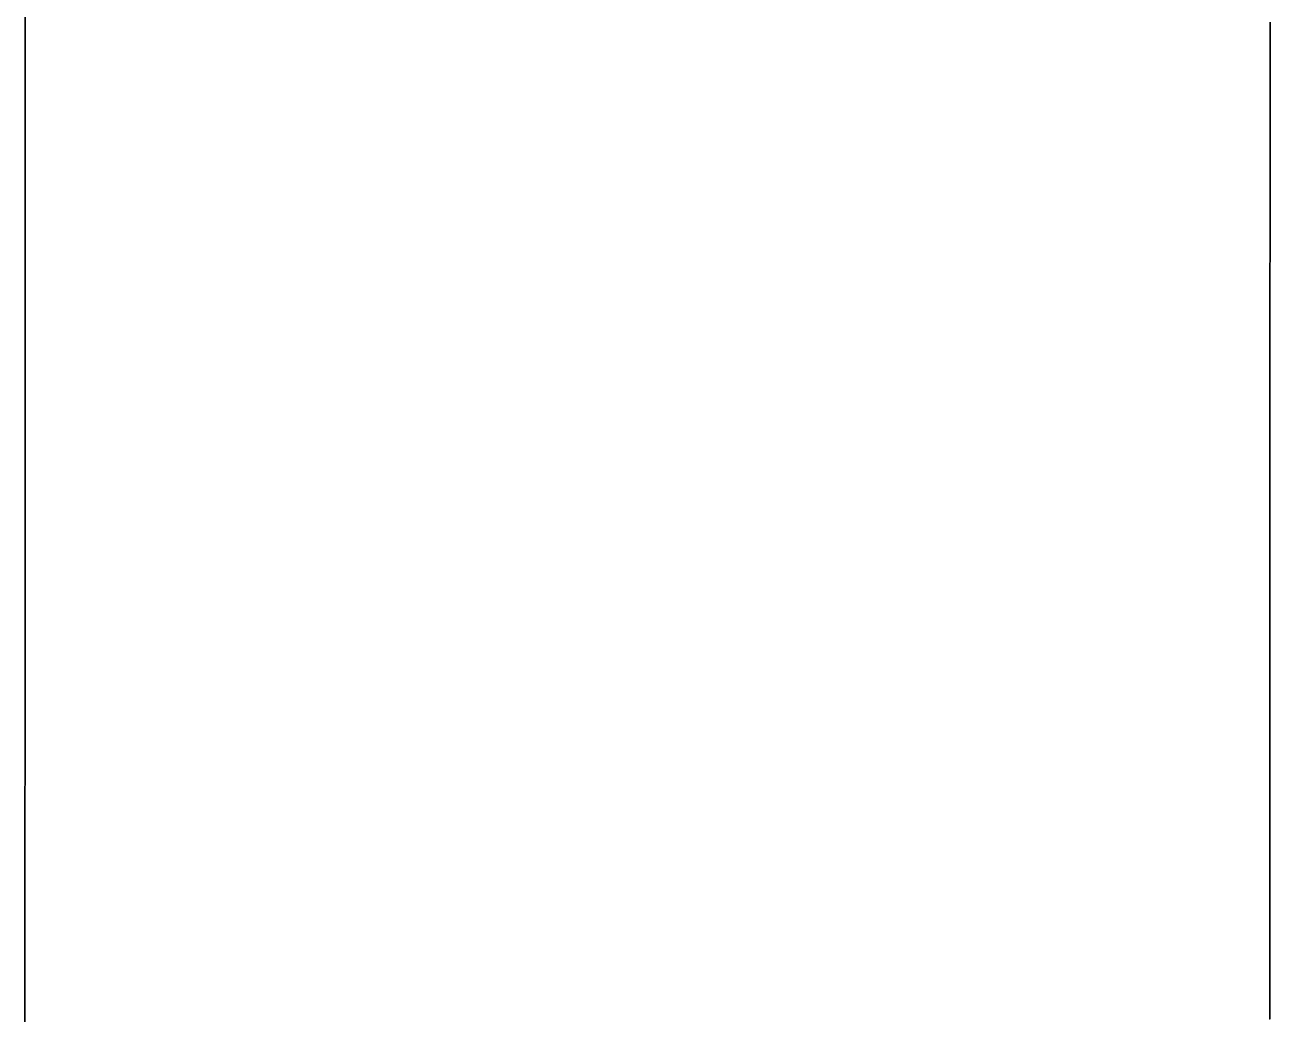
# Model space of a CAD drawing. Extents: x -7.3 to 34, y 0 to 22.
# Drawn here: x 32.71508 to 32.75681, y 3.74317 to 3.7765 of the extents above; entities that cross this region are included whole.
import ezdxf

# ---------------------------------------------------------------- set-up
doc = ezdxf.new("R2010")
doc.units = 0
doc.layers.add('SH_Data', color=7, linetype='Continuous')

msp = doc.modelspace()

# ---------------------------------------------------------------- linework, layer by layer
at = {"layer": 'SH_Data'}
for p, q in [((32.715088, 3.776408), (32.715088, 3.776753)), ((32.756814, 3.776591), (32.756814, 3.776262)), ((32.715088, 3.776063), (32.715088, 3.776408)), ((32.756814, 3.776262), (32.756814, 3.775933)), ((32.715088, 3.775719), (32.715088, 3.776063)), ((32.715088, 3.775377), (32.715088, 3.775719)), ((32.756814, 3.775933), (32.756814, 3.775606)), ((32.715087, 3.775035), (32.715088, 3.775377)), ((32.756814, 3.775606), (32.756814, 3.77528)), ((32.715087, 3.774694), (32.715087, 3.775035)), ((32.756814, 3.77528), (32.756814, 3.774955)), ((32.756814, 3.774955), (32.756814, 3.774631)), ((32.715087, 3.774354), (32.715087, 3.774694)), ((32.756814, 3.774631), (32.756814, 3.774308)), ((32.715087, 3.774016), (32.715087, 3.774354)), ((32.756814, 3.774308), (32.756814, 3.773986)), ((32.715087, 3.773678), (32.715087, 3.774016)), ((32.715087, 3.773341), (32.715087, 3.773678)), ((32.756814, 3.773986), (32.756813, 3.773665)), ((32.756813, 3.773665), (32.756813, 3.773345)), ((32.715087, 3.773006), (32.715087, 3.773341)), ((32.756813, 3.773345), (32.756813, 3.773026)), ((32.715087, 3.772671), (32.715087, 3.773006)), ((32.756813, 3.773026), (32.756813, 3.772708)), ((32.715086, 3.772338), (32.715087, 3.772671)), ((32.756813, 3.772708), (32.756813, 3.772392)), ((32.756813, 3.772392), (32.756813, 3.772077)), ((32.715086, 3.772005), (32.715086, 3.772338)), ((32.715086, 3.771674), (32.715086, 3.772005)), ((32.756813, 3.772077), (32.756813, 3.771762)), ((32.715086, 3.771343), (32.715086, 3.771674)), ((32.756813, 3.771762), (32.756813, 3.771449)), ((32.715086, 3.771014), (32.715086, 3.771343)), ((32.756813, 3.771449), (32.756812, 3.771137)), ((32.756812, 3.771137), (32.756812, 3.770826)), ((32.715086, 3.770686), (32.715086, 3.771014)), ((32.756812, 3.770826), (32.756812, 3.770517)), ((32.715086, 3.770359), (32.715086, 3.770686)), ((32.715086, 3.770033), (32.715086, 3.770359)), ((32.756812, 3.770517), (32.756812, 3.770208)), ((32.715085, 3.769709), (32.715086, 3.770033)), ((32.756812, 3.770208), (32.756812, 3.769901)), ((32.756812, 3.769901), (32.756812, 3.769595)), ((32.715085, 3.769385), (32.715085, 3.769709)), ((32.756812, 3.769595), (32.756812, 3.76929)), ((32.715085, 3.769063), (32.715085, 3.769385)), ((32.715085, 3.768742), (32.715085, 3.769063)), ((32.756812, 3.76929), (32.756812, 3.768987)), ((32.715085, 3.768422), (32.715085, 3.768742)), ((32.756812, 3.768684), (32.756811, 3.768383)), ((32.756812, 3.768987), (32.756812, 3.768684)), ((32.715085, 3.768103), (32.715085, 3.768422)), ((32.756811, 3.768383), (32.756811, 3.768083)), ((32.715085, 3.767785), (32.715085, 3.768103)), ((32.715085, 3.767469), (32.715085, 3.767785)), ((32.756811, 3.768083), (32.756811, 3.767785)), ((32.756811, 3.767785), (32.756811, 3.767488)), ((32.715084, 3.767154), (32.715085, 3.767469)), ((32.756811, 3.767488), (32.756811, 3.767192)), ((32.715084, 3.76684), (32.715084, 3.767154)), ((32.756811, 3.767192), (32.756811, 3.766897)), ((32.715084, 3.766527), (32.715084, 3.76684)), ((32.715084, 3.766216), (32.715084, 3.766527)), ((32.756811, 3.766897), (32.756811, 3.766603)), ((32.756811, 3.766603), (32.756811, 3.766311)), ((32.715084, 3.765906), (32.715084, 3.766216)), ((32.756811, 3.766311), (32.756811, 3.766021)), ((32.715084, 3.765597), (32.715084, 3.765906)), ((32.756811, 3.766021), (32.75681, 3.765731)), ((32.75681, 3.765731), (32.75681, 3.765443)), ((32.715084, 3.765289), (32.715084, 3.765597)), ((32.715084, 3.764983), (32.715084, 3.765289)), ((32.75681, 3.765443), (32.75681, 3.765156)), ((32.715084, 3.764678), (32.715084, 3.764983)), ((32.75681, 3.765156), (32.75681, 3.764871)), ((32.75681, 3.764871), (32.75681, 3.764587)), ((32.715083, 3.764374), (32.715084, 3.764678)), ((32.75681, 3.764587), (32.75681, 3.764305)), ((32.715083, 3.764072), (32.715083, 3.764374)), ((32.715083, 3.763771), (32.715083, 3.764072)), ((32.75681, 3.764305), (32.75681, 3.764023)), ((32.75681, 3.764023), (32.75681, 3.763744)), ((32.715083, 3.763471), (32.715083, 3.763771)), ((32.75681, 3.763744), (32.75681, 3.763465)), ((32.715083, 3.763173), (32.715083, 3.763471)), ((32.75681, 3.763188), (32.756809, 3.762913)), ((32.75681, 3.763465), (32.75681, 3.763188)), ((32.715083, 3.762876), (32.715083, 3.763173)), ((32.715083, 3.762581), (32.715083, 3.762876)), ((32.756809, 3.762913), (32.756809, 3.762639)), ((32.715083, 3.762286), (32.715083, 3.762581)), ((32.756809, 3.762639), (32.756809, 3.762366)), ((32.756809, 3.762366), (32.756809, 3.762095)), ((32.715082, 3.761702), (32.715083, 3.761994)), ((32.715083, 3.761994), (32.715083, 3.762286)), ((32.756809, 3.762095), (32.756809, 3.761826)), ((32.715082, 3.761412), (32.715082, 3.761702)), ((32.756809, 3.761826), (32.756809, 3.761558)), ((32.756809, 3.761558), (32.756809, 3.761291)), ((32.715082, 3.761124), (32.715082, 3.761412)), ((32.715082, 3.760837), (32.715082, 3.761124)), ((32.756809, 3.761291), (32.756809, 3.761026)), ((32.715082, 3.760551), (32.715082, 3.760837)), ((32.756809, 3.761026), (32.756809, 3.760762)), ((32.756809, 3.760762), (32.756809, 3.7605)), ((32.715082, 3.760267), (32.715082, 3.760551)), ((32.715082, 3.759985), (32.715082, 3.760267)), ((32.756809, 3.7605), (32.756808, 3.76024)), ((32.715082, 3.759704), (32.715082, 3.759985)), ((32.756808, 3.76024), (32.756808, 3.759981)), ((32.756808, 3.759981), (32.756808, 3.759723)), ((32.715082, 3.759424), (32.715082, 3.759704)), ((32.715082, 3.759146), (32.715082, 3.759424)), ((32.756808, 3.759723), (32.756808, 3.759468)), ((32.756808, 3.759468), (32.756808, 3.759213)), ((32.715081, 3.758869), (32.715082, 3.759146)), ((32.756808, 3.759213), (32.756808, 3.758961)), ((32.715081, 3.758594), (32.715081, 3.758869)), ((32.715081, 3.758321), (32.715081, 3.758594)), ((32.756808, 3.758961), (32.756808, 3.75871)), ((32.756808, 3.75871), (32.756808, 3.75846)), ((32.715081, 3.758049), (32.715081, 3.758321)), ((32.756808, 3.75846), (32.756808, 3.758212)), ((32.756808, 3.758212), (32.756808, 3.757966)), ((32.715081, 3.757778), (32.715081, 3.758049)), ((32.715081, 3.757509), (32.715081, 3.757778)), ((32.756808, 3.757966), (32.756807, 3.757722)), ((32.715081, 3.757242), (32.715081, 3.757509)), ((32.756807, 3.757722), (32.756807, 3.757479)), ((32.756807, 3.757479), (32.756807, 3.757238)), ((32.715081, 3.756976), (32.715081, 3.757242)), ((32.715081, 3.756712), (32.715081, 3.756976)), ((32.756807, 3.757238), (32.756807, 3.756998)), ((32.756807, 3.756998), (32.756807, 3.75676)), ((32.715081, 3.75645), (32.715081, 3.756712)), ((32.756807, 3.75676), (32.756807, 3.756524)), ((32.756807, 3.756524), (32.756807, 3.75629)), ((32.71508, 3.756189), (32.715081, 3.75645)), ((32.71508, 3.75593), (32.71508, 3.756189)), ((32.756807, 3.75629), (32.756807, 3.756057)), ((32.71508, 3.755672), (32.71508, 3.75593)), ((32.71508, 3.755416), (32.71508, 3.755672)), ((32.756807, 3.756057), (32.756807, 3.755826)), ((32.756807, 3.755826), (32.756807, 3.755597)), ((32.71508, 3.755162), (32.71508, 3.755416)), ((32.756807, 3.755597), (32.756807, 3.755369)), ((32.756807, 3.755369), (32.756807, 3.755143)), ((32.71508, 3.754909), (32.71508, 3.755162)), ((32.71508, 3.754658), (32.71508, 3.754909)), ((32.756807, 3.755143), (32.756806, 3.754919)), ((32.756806, 3.754919), (32.756806, 3.754697)), ((32.71508, 3.754409), (32.71508, 3.754658)), ((32.756806, 3.754697), (32.756806, 3.754477)), ((32.756806, 3.754477), (32.756806, 3.754258)), ((32.71508, 3.754162), (32.71508, 3.754409)), ((32.71508, 3.753916), (32.71508, 3.754162)), ((32.756806, 3.754258), (32.756806, 3.754041)), ((32.756806, 3.754041), (32.756806, 3.753826)), ((32.715079, 3.753672), (32.71508, 3.753916)), ((32.715079, 3.753429), (32.715079, 3.753672)), ((32.756806, 3.753826), (32.756806, 3.753613)), ((32.756806, 3.753613), (32.756806, 3.753402)), ((32.715079, 3.753189), (32.715079, 3.753429)), ((32.715079, 3.75295), (32.715079, 3.753189)), ((32.756806, 3.753402), (32.756806, 3.753192)), ((32.756806, 3.753192), (32.756806, 3.752985)), ((32.715079, 3.752713), (32.715079, 3.75295)), ((32.756806, 3.752985), (32.756806, 3.752779)), ((32.756806, 3.752779), (32.756806, 3.752575)), ((32.715079, 3.752477), (32.715079, 3.752713)), ((32.715079, 3.752244), (32.715079, 3.752477)), ((32.756806, 3.752373), (32.756805, 3.752173)), ((32.756806, 3.752575), (32.756806, 3.752373)), ((32.715079, 3.752012), (32.715079, 3.752244)), ((32.715079, 3.751782), (32.715079, 3.752012)), ((32.756805, 3.752173), (32.756805, 3.751974)), ((32.756805, 3.751974), (32.756805, 3.751778)), ((32.715079, 3.751554), (32.715079, 3.751782)), ((32.715079, 3.751328), (32.715079, 3.751554)), ((32.756805, 3.751778), (32.756805, 3.751584)), ((32.756805, 3.751584), (32.756805, 3.751391)), ((32.715078, 3.750881), (32.715079, 3.751104)), ((32.715079, 3.751104), (32.715079, 3.751328)), ((32.756805, 3.751391), (32.756805, 3.751201)), ((32.756805, 3.751201), (32.756805, 3.751012)), ((32.715078, 3.75066), (32.715078, 3.750881)), ((32.715078, 3.750441), (32.715078, 3.75066)), ((32.756805, 3.751012), (32.756805, 3.750826)), ((32.756805, 3.750826), (32.756805, 3.750641)), ((32.715078, 3.750225), (32.715078, 3.750441)), ((32.756805, 3.750641), (32.756805, 3.750459)), ((32.756805, 3.750459), (32.756805, 3.750278)), ((32.756805, 3.750278), (32.756805, 3.750099)), ((32.715078, 3.750009), (32.715078, 3.750225)), ((32.715078, 3.749796), (32.715078, 3.750009)), ((32.756805, 3.750099), (32.756805, 3.749923)), ((32.756805, 3.749923), (32.756805, 3.749748)), ((32.715078, 3.749585), (32.715078, 3.749796)), ((32.715078, 3.749376), (32.715078, 3.749585)), ((32.756805, 3.749748), (32.756804, 3.749576)), ((32.756804, 3.749576), (32.756804, 3.749405)), ((32.756804, 3.749405), (32.756804, 3.749237)), ((32.715078, 3.749168), (32.715078, 3.749376)), ((32.715078, 3.748963), (32.715078, 3.749168)), ((32.756804, 3.749237), (32.756804, 3.749071)), ((32.756804, 3.749071), (32.756804, 3.748906)), ((32.715078, 3.748759), (32.715078, 3.748963)), ((32.715078, 3.748558), (32.715078, 3.748759)), ((32.756804, 3.748906), (32.756804, 3.748744)), ((32.756804, 3.748744), (32.756804, 3.748584)), ((32.756804, 3.748584), (32.756804, 3.748426)), ((32.715077, 3.748161), (32.715078, 3.748358)), ((32.715077, 3.747965), (32.715077, 3.748161)), ((32.715078, 3.748358), (32.715078, 3.748558)), ((32.756804, 3.748426), (32.756804, 3.74827)), ((32.756804, 3.74827), (32.756804, 3.748117)), ((32.715077, 3.747772), (32.715077, 3.747965)), ((32.715077, 3.74758), (32.715077, 3.747772)), ((32.756804, 3.748117), (32.756804, 3.747965)), ((32.756804, 3.747965), (32.756804, 3.747816)), ((32.756804, 3.747816), (32.756804, 3.747669)), ((32.715077, 3.747391), (32.715077, 3.74758)), ((32.715077, 3.747203), (32.715077, 3.747391)), ((32.756804, 3.747669), (32.756804, 3.747524)), ((32.756804, 3.747524), (32.756804, 3.747381)), ((32.756804, 3.747381), (32.756804, 3.74724)), ((32.715077, 3.747018), (32.715077, 3.747203)), ((32.715077, 3.746834), (32.715077, 3.747018)), ((32.756804, 3.746965), (32.756803, 3.746831)), ((32.756804, 3.74724), (32.756804, 3.747101)), ((32.756804, 3.747101), (32.756804, 3.746965)), ((32.715077, 3.746653), (32.715077, 3.746834)), ((32.715077, 3.746474), (32.715077, 3.746653)), ((32.756803, 3.746831), (32.756803, 3.746699)), ((32.756803, 3.746699), (32.756803, 3.74657)), ((32.756803, 3.74657), (32.756803, 3.746442)), ((32.715077, 3.746297), (32.715077, 3.746474)), ((32.715077, 3.746122), (32.715077, 3.746297)), ((32.715077, 3.745949), (32.715077, 3.746122)), ((32.756803, 3.746442), (32.756803, 3.746317)), ((32.756803, 3.746317), (32.756803, 3.746195)), ((32.756803, 3.746195), (32.756803, 3.746074)), ((32.756803, 3.746074), (32.756803, 3.745956)), ((32.715077, 3.745778), (32.715077, 3.745949)), ((32.715077, 3.745609), (32.715077, 3.745778)), ((32.756803, 3.745956), (32.756803, 3.74584)), ((32.756803, 3.74584), (32.756803, 3.745726)), ((32.756803, 3.745726), (32.756803, 3.745615)), ((32.715076, 3.745443), (32.715077, 3.745609)), ((32.715076, 3.745278), (32.715076, 3.745443)), ((32.715076, 3.745116), (32.715076, 3.745278)), ((32.756803, 3.745615), (32.756803, 3.745506)), ((32.756803, 3.745506), (32.756803, 3.7454)), ((32.756803, 3.7454), (32.756803, 3.745295)), ((32.756803, 3.745295), (32.756803, 3.745193)), ((32.715076, 3.744956), (32.715076, 3.745116)), ((32.715076, 3.744798), (32.715076, 3.744956)), ((32.756803, 3.745193), (32.756803, 3.745094)), ((32.756803, 3.745094), (32.756803, 3.744997)), ((32.756803, 3.744997), (32.756803, 3.744902)), ((32.756803, 3.744902), (32.756803, 3.74481)), ((32.715076, 3.744643), (32.715076, 3.744798)), ((32.715076, 3.744489), (32.715076, 3.744643)), ((32.715076, 3.744338), (32.715076, 3.744489)), ((32.756803, 3.74481), (32.756803, 3.74472)), ((32.756803, 3.74472), (32.756803, 3.744632)), ((32.756803, 3.744632), (32.756803, 3.744547)), ((32.756803, 3.744547), (32.756803, 3.744465)), ((32.756803, 3.744465), (32.756803, 3.744385)), ((32.715076, 3.744189), (32.715076, 3.744338)), ((32.715076, 3.744042), (32.715076, 3.744189)), ((32.715076, 3.743897), (32.715076, 3.744042)), ((32.756803, 3.744232), (32.756802, 3.744159)), ((32.756802, 3.744159), (32.756802, 3.744089)), ((32.756802, 3.744089), (32.756802, 3.744021)), ((32.756802, 3.744021), (32.756802, 3.743956)), ((32.756803, 3.744385), (32.756803, 3.744307)), ((32.756803, 3.744307), (32.756803, 3.744232)), ((32.715076, 3.743755), (32.715076, 3.743897)), ((32.715076, 3.743615), (32.715076, 3.743755)), ((32.715076, 3.743477), (32.715076, 3.743615)), ((32.756802, 3.743956), (32.756802, 3.743893)), ((32.756802, 3.743893), (32.756802, 3.743833)), ((32.756802, 3.743833), (32.756802, 3.743775)), ((32.756802, 3.743775), (32.756802, 3.74372)), ((32.756802, 3.74372), (32.756802, 3.743668)), ((32.756802, 3.743668), (32.756802, 3.743618)), ((32.756802, 3.743618), (32.756802, 3.743571)), ((32.756802, 3.743571), (32.756802, 3.743526)), ((32.715076, 3.743342), (32.715076, 3.743477)), ((32.715076, 3.743209), (32.715076, 3.743342)), ((32.715076, 3.743078), (32.715076, 3.743209)), ((32.756802, 3.743526), (32.756802, 3.743484)), ((32.756802, 3.743484), (32.756802, 3.743445)), ((32.756802, 3.743445), (32.756802, 3.743408)), ((32.756802, 3.743408), (32.756802, 3.743373)), ((32.756802, 3.743373), (32.756802, 3.743342)), ((32.756802, 3.743342), (32.756802, 3.743313)), ((32.756802, 3.743313), (32.756802, 3.743287)), ((32.756802, 3.743287), (32.756802, 3.743263)), ((32.756802, 3.743263), (32.756802, 3.743242)), ((32.756802, 3.743242), (32.756802, 3.743224)), ((32.756802, 3.743224), (32.756802, 3.743209)), ((32.756802, 3.743209), (32.756802, 3.743196)), ((32.756802, 3.743196), (32.756802, 3.743186)), ((32.756802, 3.743186), (32.756802, 3.743179)), ((32.756802, 3.743179), (32.756802, 3.743174)), ((32.756802, 3.743174), (32.756802, 3.743173)), ((32.756802, 3.743173), (32.756802, 3.743172))]:
    msp.add_line(p, q, dxfattribs=at)
for points in [[(32.715076, 3.743078), (32.715076, 3.743209), (32.715076, 3.743342), (32.715076, 3.743477), (32.715076, 3.743615), (32.715076, 3.743755), (32.715076, 3.743897), (32.715076, 3.744042), (32.715076, 3.744189), (32.715076, 3.744338), (32.715076, 3.744489), (32.715076, 3.744643), (32.715076, 3.744798), (32.715076, 3.744956), (32.715076, 3.745116), (32.715076, 3.745278), (32.715076, 3.745443), (32.715077, 3.745609), (32.715077, 3.745778), (32.715077, 3.745949), (32.715077, 3.746122), (32.715077, 3.746297), (32.715077, 3.746474), (32.715077, 3.746653), (32.715077, 3.746834), (32.715077, 3.747018), (32.715077, 3.747203), (32.715077, 3.747391), (32.715077, 3.74758), (32.715077, 3.747772), (32.715077, 3.747965), (32.715077, 3.748161), (32.715078, 3.748358), (32.715078, 3.748558), (32.715078, 3.748759), (32.715078, 3.748963), (32.715078, 3.749168), (32.715078, 3.749376), (32.715078, 3.749585), (32.715078, 3.749796), (32.715078, 3.750009), (32.715078, 3.750225), (32.715078, 3.750441), (32.715078, 3.75066), (32.715078, 3.750881), (32.715079, 3.751104), (32.715079, 3.751328), (32.715079, 3.751554), (32.715079, 3.751782), (32.715079, 3.752012), (32.715079, 3.752244), (32.715079, 3.752477), (32.715079, 3.752713), (32.715079, 3.75295), (32.715079, 3.753189), (32.715079, 3.753429), (32.715079, 3.753672), (32.71508, 3.753916), (32.71508, 3.754162), (32.71508, 3.754409), (32.71508, 3.754658), (32.71508, 3.754909), (32.71508, 3.755162), (32.71508, 3.755416), (32.71508, 3.755672), (32.71508, 3.75593), (32.71508, 3.756189), (32.715081, 3.75645), (32.715081, 3.756712), (32.715081, 3.756976), (32.715081, 3.757242), (32.715081, 3.757509), (32.715081, 3.757778), (32.715081, 3.758049), (32.715081, 3.758321), (32.715081, 3.758594), (32.715081, 3.758869), (32.715082, 3.759146), (32.715082, 3.759424), (32.715082, 3.759704), (32.715082, 3.759985), (32.715082, 3.760267), (32.715082, 3.760551), (32.715082, 3.760837), (32.715082, 3.761124), (32.715082, 3.761412), (32.715082, 3.761702), (32.715083, 3.761994), (32.715083, 3.762286), (32.715083, 3.762581), (32.715083, 3.762876), (32.715083, 3.763173), (32.715083, 3.763471), (32.715083, 3.763771), (32.715083, 3.764072), (32.715083, 3.764374), (32.715084, 3.764678), (32.715084, 3.764983), (32.715084, 3.765289), (32.715084, 3.765597), (32.715084, 3.765906), (32.715084, 3.766216), (32.715084, 3.766527), (32.715084, 3.76684), (32.715084, 3.767154), (32.715085, 3.767469), (32.715085, 3.767785), (32.715085, 3.768103), (32.715085, 3.768422), (32.715085, 3.768742), (32.715085, 3.769063), (32.715085, 3.769385), (32.715085, 3.769709), (32.715086, 3.770033), (32.715086, 3.770359), (32.715086, 3.770686), (32.715086, 3.771014), (32.715086, 3.771343), (32.715086, 3.771674), (32.715086, 3.772005), (32.715086, 3.772338), (32.715087, 3.772671), (32.715087, 3.773006), (32.715087, 3.773341), (32.715087, 3.773678), (32.715087, 3.774016), (32.715087, 3.774354), (32.715087, 3.774694), (32.715087, 3.775035), (32.715088, 3.775377), (32.715088, 3.775719), (32.715088, 3.776063), (32.715088, 3.776408), (32.715088, 3.776753)], [(32.756814, 3.776591), (32.756814, 3.776262), (32.756814, 3.775933), (32.756814, 3.775606), (32.756814, 3.77528), (32.756814, 3.774955), (32.756814, 3.774631), (32.756814, 3.774308), (32.756814, 3.773986), (32.756813, 3.773665), (32.756813, 3.773345), (32.756813, 3.773026), (32.756813, 3.772708), (32.756813, 3.772392), (32.756813, 3.772077), (32.756813, 3.771762), (32.756813, 3.771449), (32.756812, 3.771137), (32.756812, 3.770826), (32.756812, 3.770517), (32.756812, 3.770208), (32.756812, 3.769901), (32.756812, 3.769595), (32.756812, 3.76929), (32.756812, 3.768987), (32.756812, 3.768684), (32.756811, 3.768383), (32.756811, 3.768083), (32.756811, 3.767785), (32.756811, 3.767488), (32.756811, 3.767192), (32.756811, 3.766897), (32.756811, 3.766603), (32.756811, 3.766311), (32.756811, 3.766021), (32.75681, 3.765731), (32.75681, 3.765443), (32.75681, 3.765156), (32.75681, 3.764871), (32.75681, 3.764587), (32.75681, 3.764305), (32.75681, 3.764023), (32.75681, 3.763744), (32.75681, 3.763465), (32.75681, 3.763188), (32.756809, 3.762913), (32.756809, 3.762639), (32.756809, 3.762366), (32.756809, 3.762095), (32.756809, 3.761826), (32.756809, 3.761558), (32.756809, 3.761291), (32.756809, 3.761026), (32.756809, 3.760762), (32.756809, 3.7605), (32.756808, 3.76024), (32.756808, 3.759981), (32.756808, 3.759723), (32.756808, 3.759468), (32.756808, 3.759213), (32.756808, 3.758961), (32.756808, 3.75871), (32.756808, 3.75846), (32.756808, 3.758212), (32.756808, 3.757966), (32.756807, 3.757722), (32.756807, 3.757479), (32.756807, 3.757238), (32.756807, 3.756998), (32.756807, 3.75676), (32.756807, 3.756524), (32.756807, 3.75629), (32.756807, 3.756057), (32.756807, 3.755826), (32.756807, 3.755597), (32.756807, 3.755369), (32.756807, 3.755143), (32.756806, 3.754919), (32.756806, 3.754697), (32.756806, 3.754477), (32.756806, 3.754258), (32.756806, 3.754041), (32.756806, 3.753826), (32.756806, 3.753613), (32.756806, 3.753402), (32.756806, 3.753192), (32.756806, 3.752985), (32.756806, 3.752779), (32.756806, 3.752575), (32.756806, 3.752373), (32.756805, 3.752173), (32.756805, 3.751974), (32.756805, 3.751778), (32.756805, 3.751584), (32.756805, 3.751391), (32.756805, 3.751201), (32.756805, 3.751012), (32.756805, 3.750826), (32.756805, 3.750641), (32.756805, 3.750459), (32.756805, 3.750278), (32.756805, 3.750099), (32.756805, 3.749923), (32.756805, 3.749748), (32.756804, 3.749576), (32.756804, 3.749405), (32.756804, 3.749237), (32.756804, 3.749071), (32.756804, 3.748906), (32.756804, 3.748744), (32.756804, 3.748584), (32.756804, 3.748426), (32.756804, 3.74827), (32.756804, 3.748117), (32.756804, 3.747965), (32.756804, 3.747816), (32.756804, 3.747669), (32.756804, 3.747524), (32.756804, 3.747381), (32.756804, 3.74724), (32.756804, 3.747101), (32.756804, 3.746965), (32.756803, 3.746831), (32.756803, 3.746699), (32.756803, 3.74657), (32.756803, 3.746442), (32.756803, 3.746317), (32.756803, 3.746195), (32.756803, 3.746074), (32.756803, 3.745956), (32.756803, 3.74584), (32.756803, 3.745726), (32.756803, 3.745615), (32.756803, 3.745506), (32.756803, 3.7454), (32.756803, 3.745295), (32.756803, 3.745193), (32.756803, 3.745094), (32.756803, 3.744997), (32.756803, 3.744902), (32.756803, 3.74481), (32.756803, 3.74472), (32.756803, 3.744632), (32.756803, 3.744547), (32.756803, 3.744465), (32.756803, 3.744385), (32.756803, 3.744307), (32.756803, 3.744232), (32.756802, 3.744159), (32.756802, 3.744089), (32.756802, 3.744021), (32.756802, 3.743956), (32.756802, 3.743893), (32.756802, 3.743833), (32.756802, 3.743775), (32.756802, 3.74372), (32.756802, 3.743668), (32.756802, 3.743618), (32.756802, 3.743571), (32.756802, 3.743526), (32.756802, 3.743484), (32.756802, 3.743445), (32.756802, 3.743408), (32.756802, 3.743373), (32.756802, 3.743342), (32.756802, 3.743313), (32.756802, 3.743287), (32.756802, 3.743263), (32.756802, 3.743242), (32.756802, 3.743224), (32.756802, 3.743209), (32.756802, 3.743196), (32.756802, 3.743186), (32.756802, 3.743179), (32.756802, 3.743174), (32.756802, 3.743173), (32.756802, 3.743172), (32.756802, 3.743172)]]:
    msp.add_lwpolyline(points, dxfattribs=at)

doc.saveas('drawing.dxf')
